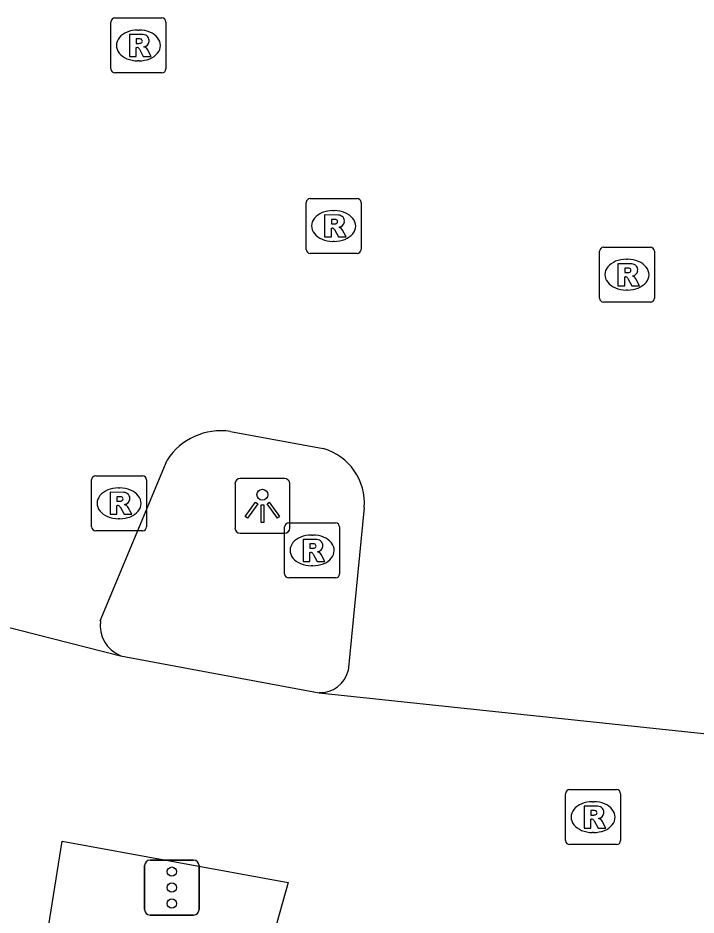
# Model space of a CAD drawing. Extents: x 157692 to 159670, y 381454 to 383289.
# Drawn here: x 158512.84 to 158525.17, y 382095.12 to 382111.44 of the extents above; entities that cross this region are included whole.
import ezdxf

# ---------------------------------------------------------------- set-up
doc = ezdxf.new("R2010")
doc.units = 0
for name, color, linetype in [('IMGEO_Lichtpunt', 7, 'Continuous'), ('IMGEO_Rijbaan_lokaal_gesloten', 7, 'Continuous'), ('IMGEO_Rijbaan_regionaal_gesloten', 7, 'Continuous'), ('IMGEO_Rioolput', 7, 'Continuous'), ('IMGEO_Verkeersregelinstallatiepaal', 7, 'Continuous')]:
    doc.layers.add(name, color=color, linetype=linetype)

msp = doc.modelspace()

# ---------------------------------------------------------------- linework, layer by layer
at = {"layer": 'IMGEO_Lichtpunt'}
for p, q in [((158517.686, 382103.065), (158516.878, 382103.065)), ((158517.686, 382103.065), (158516.878, 382103.065)), ((158516.784, 382102.97), (158516.784, 382102.163)), ((158516.784, 382102.97), (158516.784, 382102.163)), ((158517.78, 382102.163), (158517.78, 382102.97)), ((158517.78, 382102.163), (158517.78, 382102.97)), ((158516.878, 382102.069), (158517.686, 382102.069)), ((158516.878, 382102.069), (158517.686, 382102.069))]:
    msp.add_line(p, q, dxfattribs=at)
for points in [[(158517.158, 382102.634), (158517.197, 382102.606), (158517.009, 382102.344), (158516.971, 382102.371), (158517.158, 382102.634)], [(158517.26, 382102.586), (158517.307, 382102.586), (158517.307, 382102.264), (158517.26, 382102.264), (158517.26, 382102.586)], [(158517.37, 382102.606), (158517.408, 382102.633), (158517.595, 382102.371), (158517.556, 382102.343), (158517.37, 382102.606)]]:
    msp.add_lwpolyline(points, dxfattribs=at)
msp.add_circle((158517.283, 382102.768), 0.0994, dxfattribs=at)
for centre, start, end in [((158516.878, 382102.97), 90, 180), ((158516.878, 382102.97), 90, 180), ((158517.686, 382102.97), 0, 90), ((158517.686, 382102.97), 0, 90), ((158516.878, 382102.163), 180, 270), ((158516.878, 382102.163), 180, 270), ((158517.686, 382102.163), 270, 0), ((158517.686, 382102.163), 270, 360)]:
    msp.add_arc(centre, 0.0946, start, end, dxfattribs=at)
at = {"layer": 'IMGEO_Rijbaan_lokaal_gesloten'}
for points in [[(158514.704, 382099.841), (158518.316, 382099.168)], [(158513.126, 382093.234), (158513.642, 382096.469), (158517.751, 382095.712), (158516.827, 382092.435)]]:
    msp.add_lwpolyline(points, dxfattribs=at)
at = {"layer": 'IMGEO_Rijbaan_regionaal_gesloten'}
for points in [[(158516.7, 382103.922), (158518.39, 382103.611)], [(158514.334, 382100.476), (158515.55, 382103.4)], [(158503.18, 382102.771), (158514.704, 382099.841)], [(158519.134, 382102.534), (158518.844, 382099.567)], [(158518.316, 382099.168), (158528.972, 382098.038)]]:
    msp.add_lwpolyline(points, dxfattribs=at)
for centre, radius, start, end in [((158516.53, 382102.768), 1.166, 81.6365, 147.1914), ((158518.103, 382102.617), 1.035, 355.402, 73.8721), ((158514.927, 382100.396), 0.598, 172.3346, 248.1221), ((158518.334, 382099.693), 0.525, 268.0323, 346.1231)]:
    msp.add_arc(centre, radius, start, end, dxfattribs=at)
at = {"layer": 'IMGEO_Rioolput'}
for p, q in [((158514.526, 382110.516), (158514.526, 382111.368)), ((158514.601, 382111.442), (158515.453, 382111.442)), ((158515.527, 382111.368), (158515.527, 382110.516)), ((158515.014, 382111.222), (158515.039, 382111.222)), ((158515.037, 382110.662), (158515.012, 382110.662)), ((158515.453, 382110.442), (158514.601, 382110.442)), ((158518.077, 382107.232), (158518.077, 382108.084)), ((158518.152, 382108.158), (158519.004, 382108.158)), ((158519.078, 382108.084), (158519.078, 382107.232)), ((158518.565, 382107.938), (158518.59, 382107.938)), ((158518.588, 382107.378), (158518.563, 382107.378)), ((158523.488, 382107.272), (158524.34, 382107.272)), ((158519.004, 382107.158), (158518.152, 382107.158)), ((158523.413, 382106.346), (158523.413, 382107.198)), ((158524.414, 382107.198), (158524.414, 382106.346)), ((158523.901, 382107.052), (158523.926, 382107.052)), ((158523.924, 382106.492), (158523.899, 382106.492)), ((158524.34, 382106.272), (158523.488, 382106.272)), ((158514.175, 382102.187), (158514.175, 382103.039)), ((158514.25, 382103.113), (158515.102, 382103.113)), ((158515.176, 382103.039), (158515.176, 382102.187)), ((158514.663, 382102.893), (158514.688, 382102.893)), ((158514.686, 382102.333), (158514.661, 382102.333)), ((158517.686, 382101.33), (158517.686, 382102.182)), ((158517.761, 382102.256), (158518.613, 382102.256)), ((158518.687, 382102.182), (158518.687, 382101.33)), ((158515.102, 382102.113), (158514.25, 382102.113)), ((158518.174, 382102.036), (158518.199, 382102.036)), ((158518.197, 382101.476), (158518.172, 382101.476)), ((158518.613, 382101.256), (158517.761, 382101.256)), ((158522.797, 382096.478), (158522.797, 382097.33)), ((158522.872, 382097.404), (158523.724, 382097.404)), ((158523.798, 382097.33), (158523.798, 382096.478)), ((158523.285, 382097.184), (158523.31, 382097.184)), ((158523.308, 382096.624), (158523.283, 382096.624)), ((158523.724, 382096.404), (158522.872, 382096.404))]:
    msp.add_line(p, q, dxfattribs=at)
for points in [[(158514.526, 382110.516), (158514.526, 382111.368)], [(158514.601, 382111.442), (158515.453, 382111.442)], [(158515.527, 382111.368), (158515.527, 382110.516)], [(158515.115, 382111.14), (158514.863, 382111.142), (158514.863, 382110.742)], [(158515.041, 382111.061), (158514.987, 382111.061), (158514.987, 382110.98)], [(158514.987, 382110.98), (158515.039, 382110.98)], [(158514.863, 382110.742), (158514.987, 382110.742), (158514.987, 382110.904), (158514.998, 382110.904)], [(158515.045, 382110.875), (158515.116, 382110.742), (158515.256, 382110.742), (158515.191, 382110.868)], [(158515.453, 382110.442), (158514.601, 382110.442)], [(158518.077, 382107.232), (158518.077, 382108.084)], [(158518.152, 382108.158), (158519.004, 382108.158)], [(158519.078, 382108.084), (158519.078, 382107.232)], [(158518.666, 382107.856), (158518.414, 382107.858), (158518.414, 382107.458)], [(158518.592, 382107.777), (158518.538, 382107.777), (158518.538, 382107.696)], [(158518.414, 382107.458), (158518.538, 382107.458), (158518.538, 382107.62), (158518.549, 382107.62)], [(158518.538, 382107.696), (158518.59, 382107.696)], [(158518.596, 382107.591), (158518.667, 382107.458), (158518.807, 382107.458), (158518.742, 382107.584)], [(158523.488, 382107.272), (158524.34, 382107.272)], [(158519.004, 382107.158), (158518.152, 382107.158)], [(158523.413, 382106.346), (158523.413, 382107.198)], [(158524.414, 382107.198), (158524.414, 382106.346)], [(158524.002, 382106.97), (158523.75, 382106.972), (158523.75, 382106.572)], [(158523.928, 382106.891), (158523.874, 382106.891), (158523.874, 382106.81)], [(158523.75, 382106.572), (158523.874, 382106.572), (158523.874, 382106.734), (158523.885, 382106.734)], [(158523.874, 382106.81), (158523.926, 382106.81)], [(158523.932, 382106.705), (158524.003, 382106.572), (158524.143, 382106.572), (158524.078, 382106.698)], [(158524.34, 382106.272), (158523.488, 382106.272)], [(158514.175, 382102.187), (158514.175, 382103.039)], [(158514.25, 382103.113), (158515.102, 382103.113)], [(158515.176, 382103.039), (158515.176, 382102.187)], [(158514.764, 382102.811), (158514.512, 382102.813), (158514.512, 382102.413)], [(158514.69, 382102.732), (158514.636, 382102.732), (158514.636, 382102.651)], [(158514.636, 382102.651), (158514.688, 382102.651)], [(158514.512, 382102.413), (158514.636, 382102.413), (158514.636, 382102.575), (158514.647, 382102.575)], [(158514.694, 382102.546), (158514.765, 382102.413), (158514.905, 382102.413), (158514.84, 382102.539)], [(158517.686, 382101.33), (158517.686, 382102.182)], [(158517.761, 382102.256), (158518.613, 382102.256)], [(158518.687, 382102.182), (158518.687, 382101.33)], [(158515.102, 382102.113), (158514.25, 382102.113)], [(158518.275, 382101.954), (158518.023, 382101.956), (158518.023, 382101.556)], [(158518.201, 382101.875), (158518.147, 382101.875), (158518.147, 382101.794)], [(158518.023, 382101.556), (158518.147, 382101.556), (158518.147, 382101.718), (158518.158, 382101.718)], [(158518.147, 382101.794), (158518.199, 382101.794)], [(158518.205, 382101.689), (158518.276, 382101.556), (158518.416, 382101.556), (158518.351, 382101.682)], [(158518.613, 382101.256), (158517.761, 382101.256)], [(158522.797, 382096.478), (158522.797, 382097.33)], [(158522.872, 382097.404), (158523.724, 382097.404)], [(158523.798, 382097.33), (158523.798, 382096.478)], [(158523.386, 382097.102), (158523.134, 382097.104), (158523.134, 382096.704)], [(158523.312, 382097.023), (158523.258, 382097.023), (158523.258, 382096.942)], [(158523.258, 382096.942), (158523.31, 382096.942)], [(158523.134, 382096.704), (158523.258, 382096.704), (158523.258, 382096.866), (158523.269, 382096.866)], [(158523.316, 382096.837), (158523.387, 382096.704), (158523.527, 382096.704), (158523.462, 382096.83)], [(158523.724, 382096.404), (158522.872, 382096.404)]]:
    msp.add_lwpolyline(points, dxfattribs=at)
for centre, radius, start, end in [((158514.603, 382111.366), 0.0765, 91.552, 178.448), ((158514.603, 382111.366), 0.0765, 91.552, 178.448), ((158515.451, 382111.366), 0.0765, 1.552, 88.448), ((158515.451, 382111.366), 0.0765, 1.552, 88.448), ((158515.114, 382111.03), 0.109, 350.3612, 89.416), ((158515.023, 382111.169), 0.19, 274.7715, 282.9687), ((158515.047, 382110.965), 0.0964, 77.0061, 93.1865), ((158515.061, 382111.022), 0.0378, 276.6634, 79.6772), ((158515.112, 382111.03), 0.112, 277.5842, 350.9817), ((158514.997, 382110.851), 0.0533, 26.0293, 88.6989), ((158515.096, 382110.815), 0.108, 29.5134, 73.7905), ((158514.603, 382110.518), 0.0765, 181.552, 268.448), ((158514.603, 382110.518), 0.0765, 181.552, 268.448), ((158515.451, 382110.518), 0.0765, 271.552, 358.448), ((158515.451, 382110.518), 0.0765, 271.552, 358.448), ((158518.154, 382108.082), 0.0765, 91.552, 178.448), ((158518.154, 382108.082), 0.0765, 91.552, 178.448), ((158519.002, 382108.082), 0.0765, 1.552, 88.448), ((158519.002, 382108.082), 0.0765, 1.552, 88.448), ((158518.598, 382107.681), 0.0964, 77.0061, 93.1865), ((158518.612, 382107.738), 0.0378, 276.6634, 79.6772), ((158518.665, 382107.746), 0.109, 350.3612, 89.416), ((158518.663, 382107.746), 0.112, 277.5842, 350.9817), ((158518.548, 382107.567), 0.0533, 26.0293, 88.6989), ((158518.574, 382107.885), 0.19, 274.7715, 282.9687), ((158518.647, 382107.531), 0.108, 29.5134, 73.7905), ((158518.154, 382107.234), 0.0765, 181.552, 268.448), ((158518.154, 382107.234), 0.0765, 181.552, 268.448), ((158519.002, 382107.234), 0.0765, 271.552, 358.448), ((158519.002, 382107.234), 0.0765, 271.552, 358.448), ((158523.49, 382107.196), 0.0765, 91.552, 178.448), ((158523.49, 382107.196), 0.0765, 91.552, 178.448), ((158524.338, 382107.196), 0.0765, 1.552, 88.448), ((158524.338, 382107.196), 0.0765, 1.552, 88.448), ((158523.934, 382106.795), 0.0964, 77.0061, 93.1865), ((158524.001, 382106.86), 0.109, 350.3612, 89.416), ((158523.884, 382106.681), 0.0533, 26.0293, 88.6989), ((158523.91, 382106.999), 0.19, 274.7715, 282.9687), ((158523.948, 382106.852), 0.0378, 276.6634, 79.6772), ((158523.999, 382106.86), 0.112, 277.5842, 350.9817), ((158523.983, 382106.645), 0.108, 29.5134, 73.7905), ((158523.49, 382106.348), 0.0765, 181.552, 268.448), ((158523.49, 382106.348), 0.0765, 181.552, 268.448), ((158524.338, 382106.348), 0.0765, 271.552, 358.448), ((158524.338, 382106.348), 0.0765, 271.552, 358.448), ((158514.252, 382103.037), 0.0765, 91.552, 178.448), ((158514.252, 382103.037), 0.0765, 91.552, 178.448), ((158515.1, 382103.037), 0.0765, 1.552, 88.448), ((158515.1, 382103.037), 0.0765, 1.552, 88.448), ((158514.763, 382102.701), 0.109, 350.3612, 89.416), ((158514.672, 382102.84), 0.19, 274.7715, 282.9687), ((158514.696, 382102.636), 0.0964, 77.0061, 93.1865), ((158514.71, 382102.693), 0.0378, 276.6634, 79.6772), ((158514.761, 382102.701), 0.112, 277.5842, 350.9817), ((158514.646, 382102.522), 0.0533, 26.0293, 88.6989), ((158514.745, 382102.486), 0.108, 29.5134, 73.7905), ((158514.252, 382102.189), 0.0765, 181.552, 268.448), ((158514.252, 382102.189), 0.0765, 181.552, 268.448), ((158515.1, 382102.189), 0.0765, 271.552, 358.448), ((158515.1, 382102.189), 0.0765, 271.552, 358.448), ((158517.763, 382102.18), 0.0765, 91.552, 178.448), ((158517.763, 382102.18), 0.0765, 91.552, 178.448), ((158518.611, 382102.18), 0.0765, 1.552, 88.448), ((158518.611, 382102.18), 0.0765, 1.552, 88.448), ((158518.207, 382101.779), 0.0964, 77.0061, 93.1865), ((158518.221, 382101.836), 0.0378, 276.6634, 79.6772), ((158518.274, 382101.844), 0.109, 350.3612, 89.416), ((158518.157, 382101.665), 0.0533, 26.0293, 88.6989), ((158518.183, 382101.983), 0.19, 274.7715, 282.9687), ((158518.272, 382101.844), 0.112, 277.5842, 350.9817), ((158518.256, 382101.629), 0.108, 29.5134, 73.7905), ((158517.763, 382101.332), 0.0765, 181.552, 268.448), ((158517.763, 382101.332), 0.0765, 181.552, 268.448), ((158518.611, 382101.332), 0.0765, 271.552, 358.448), ((158518.611, 382101.332), 0.0765, 271.552, 358.448), ((158522.874, 382097.328), 0.0765, 91.552, 178.448), ((158522.874, 382097.328), 0.0765, 91.552, 178.448), ((158523.722, 382097.328), 0.0765, 1.552, 88.448), ((158523.722, 382097.328), 0.0765, 1.552, 88.448), ((158523.385, 382096.992), 0.109, 350.3612, 89.416), ((158523.294, 382097.131), 0.19, 274.7715, 282.9687), ((158523.318, 382096.927), 0.0964, 77.0061, 93.1865), ((158523.332, 382096.984), 0.0378, 276.6634, 79.6772), ((158523.383, 382096.992), 0.112, 277.5842, 350.9817), ((158523.268, 382096.813), 0.0533, 26.0293, 88.6989), ((158523.367, 382096.777), 0.108, 29.5134, 73.7905), ((158522.874, 382096.48), 0.0765, 181.552, 268.448), ((158522.874, 382096.48), 0.0765, 181.552, 268.448), ((158523.722, 382096.48), 0.0765, 271.552, 358.448), ((158523.722, 382096.48), 0.0765, 271.552, 358.448)]:
    msp.add_arc(centre, radius, start, end, dxfattribs=at)
for centre, major_axis, ratio, start_param, end_param in [((158515.013, 382110.942), (-0.387, 0.002), 0.722429, 4.712389, 7.853982), ((158515.038, 382110.942), (-0.39, 0.002), 0.717154, 1.570796, 4.712389), ((158518.564, 382107.658), (-0.387, 0.002), 0.722429, 4.712389, 7.853982), ((158518.589, 382107.658), (-0.39, 0.002), 0.717154, 1.570796, 4.712389), ((158523.9, 382106.772), (-0.387, 0.002), 0.722429, 4.712389, 7.853982), ((158523.925, 382106.772), (-0.39, 0.002), 0.717154, 1.570796, 4.712389), ((158514.662, 382102.613), (-0.387, 0.002), 0.722429, 4.712389, 7.853982), ((158514.687, 382102.613), (-0.39, 0.002), 0.717154, 1.570796, 4.712389), ((158518.173, 382101.756), (-0.387, 0.002), 0.722429, 4.712389, 7.853982), ((158518.198, 382101.756), (-0.39, 0.002), 0.717154, 1.570796, 4.712389), ((158523.284, 382096.904), (-0.387, 0.002), 0.722429, 4.712389, 7.853982), ((158523.309, 382096.904), (-0.39, 0.002), 0.717154, 1.570796, 4.712389)]:
    msp.add_ellipse(centre, major_axis=major_axis, ratio=ratio, start_param=start_param, end_param=end_param, dxfattribs=at)
at = {"layer": 'IMGEO_Verkeersregelinstallatiepaal'}
for p, q in [((158515.24, 382096.122), (158516.03, 382096.122)), ((158516.03, 382096.122), (158515.24, 382096.122)), ((158515.14, 382095.222), (158515.14, 382096.022)), ((158515.14, 382096.022), (158515.14, 382095.222)), ((158516.13, 382096.022), (158516.13, 382095.222)), ((158516.13, 382095.222), (158516.13, 382096.022)), ((158516.03, 382095.122), (158515.24, 382095.122)), ((158515.24, 382095.122), (158516.03, 382095.122))]:
    msp.add_line(p, q, dxfattribs=at)
for centre in [(158515.635, 382095.912), (158515.635, 382095.622), (158515.635, 382095.332)]:
    msp.add_circle(centre, 0.085, dxfattribs=at)
for centre, start, end in [((158515.24, 382096.022), 90, 180), ((158515.24, 382096.022), 90, 180), ((158516.03, 382096.022), 0, 90), ((158516.03, 382096.022), 360, 90), ((158515.24, 382095.222), 180, 270), ((158515.24, 382095.222), 180, 270), ((158516.03, 382095.222), 270, 0), ((158516.03, 382095.222), 270, 0)]:
    msp.add_arc(centre, 0.1, start, end, dxfattribs=at)

doc.saveas('drawing.dxf')
